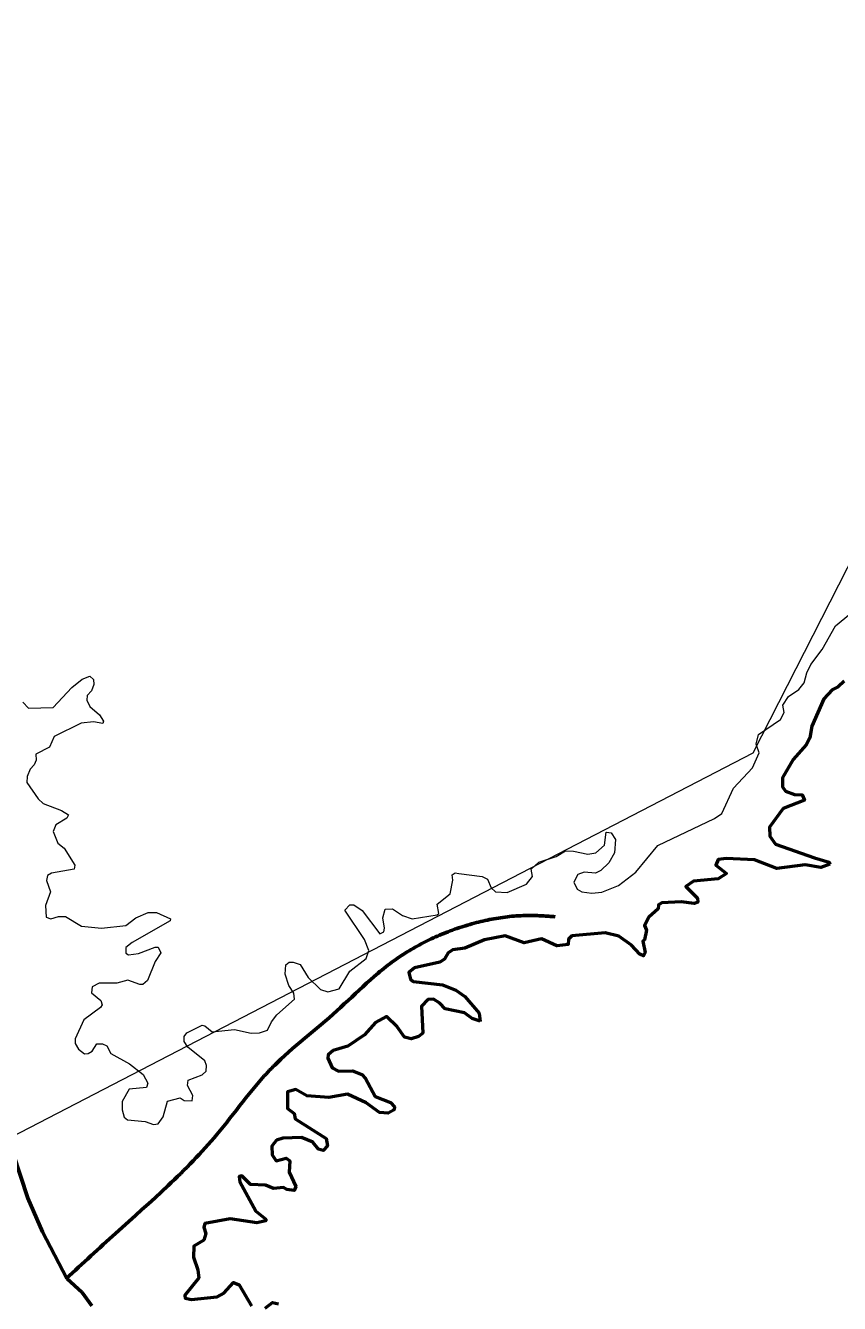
# Model space of a CAD drawing. Extents: x 553962 to 842807, y 8883888 to 9032388.
# Drawn here: x 800319 to 801153, y 9018103 to 9019412 of the extents above; entities that cross this region are included whole.
import ezdxf

# ---------------------------------------------------------------- set-up
doc = ezdxf.new("R2010")
doc.units = 0
doc.header["$LTSCALE"] = 200
doc.linetypes.add('LONG_DASH_SHORT_DASH', pattern=[9.9, 6, -1.2, 1.5, -1.2])
for name, color, linetype, lineweight in [('25', 7, 'Continuous', 13), ('28', 7, 'Continuous', 53), ('7', 7, 'Continuous', 90), ('8', 7, 'Continuous', 13)]:
    doc.layers.add(name, color=color, linetype=linetype, lineweight=lineweight)

msp = doc.modelspace()

# ---------------------------------------------------------------- linework, layer by layer
at = {"layer": '25'}
for points in [[(800914.3, 9018585.5), (800919.1, 9018584.8), (800923.6, 9018577.9), (800922.3, 9018564.4), (800916.8, 9018554.1), (800908.4, 9018546.2), (800903, 9018543.4), (800891.5, 9018544.4), (800885, 9018542.1), (800880.7, 9018534.2), (800884.3, 9018527.2), (800889, 9018524.5), (800899.2, 9018523), (800909.5, 9018523.9), (800926.4, 9018530.8), (800944.4, 9018544.6), (800967, 9018571.8), (801025.1, 9018599.4), (801032.6, 9018604.5), (801044.5, 9018630.5), (801063.8, 9018651.5), (801070.8, 9018666.8), (801067.8, 9018675.5), (801070.2, 9018685.5), (801092.7, 9018700.8), (801096.3, 9018708), (801095, 9018715.6), (801100.8, 9018724.6), (801111.4, 9018731.8), (801116.9, 9018738.6), (801119.5, 9018748.8), (801123.7, 9018757.2), (801135.2, 9018772.6), (801149, 9018796.8), (801164.3, 9018809.7)], [(800914.3, 9018585.5), (800919.1, 9018584.8), (800923.6, 9018577.9), (800922.3, 9018564.4), (800916.8, 9018554.1), (800908.4, 9018546.2), (800903, 9018543.4), (800891.5, 9018544.4), (800885, 9018542.1), (800880.7, 9018534.2), (800884.3, 9018527.2), (800889, 9018524.5), (800899.2, 9018523), (800909.5, 9018523.9), (800926.4, 9018530.8), (800944.4, 9018544.6), (800967, 9018571.8), (801025.1, 9018599.4), (801032.6, 9018604.5), (801044.5, 9018630.5), (801063.8, 9018651.5), (801070.8, 9018666.8), (801067.8, 9018675.5), (801070.2, 9018685.5), (801092.7, 9018700.8), (801096.3, 9018708), (801095, 9018715.6), (801100.8, 9018724.6), (801111.4, 9018731.8), (801116.9, 9018738.6), (801119.5, 9018748.8), (801123.7, 9018757.2), (801135.2, 9018772.6), (801149, 9018796.8), (801164.3, 9018809.7)], [(800316.2, 9018718.8), (800322, 9018712.5), (800347.1, 9018713.1), (800366.2, 9018733.7), (800376.8, 9018742.4), (800384.9, 9018745.4), (800388.5, 9018742), (800388.9, 9018736.7), (800386.4, 9018730.3), (800382.1, 9018725.6), (800381.7, 9018720.7), (800384.9, 9018714.3), (800394.8, 9018705.7), (800398.8, 9018699.3), (800398.1, 9018696.9)], [(800316.2, 9018718.8), (800322, 9018712.5), (800347.1, 9018713.1), (800366.2, 9018733.7), (800376.8, 9018742.4), (800384.9, 9018745.4), (800388.5, 9018742), (800388.9, 9018736.7), (800386.4, 9018730.3), (800382.1, 9018725.6), (800381.7, 9018720.7), (800384.9, 9018714.3), (800394.8, 9018705.7), (800398.8, 9018699.3), (800398.1, 9018696.9)], [(801157.7, 9018740.3), (801151.6, 9018734.3), (801145.6, 9018731.3), (801136.9, 9018722), (801124.8, 9018694), (801122.6, 9018682.3), (801118.9, 9018674.8), (801105.4, 9018660), (801094.8, 9018641.3), (801094.6, 9018632), (801097.8, 9018627.5), (801106.9, 9018624.1), (801114.8, 9018623.6), (801117.3, 9018618.2), (801095.2, 9018609.8), (801081.2, 9018590.7), (801081.7, 9018581.4), (801087.6, 9018573.1), (801127.3, 9018559.1), (801142.6, 9018554.6), (801143.1, 9018552.6)], [(801157.7, 9018740.3), (801151.6, 9018734.3), (801145.6, 9018731.3), (801136.9, 9018722), (801124.8, 9018694), (801122.6, 9018682.3), (801118.9, 9018674.8), (801105.4, 9018660), (801094.8, 9018641.3), (801094.6, 9018632), (801097.8, 9018627.5), (801106.9, 9018624.1), (801114.8, 9018623.6), (801117.3, 9018618.2), (801095.2, 9018609.8), (801081.2, 9018590.7), (801081.7, 9018581.4), (801087.6, 9018573.1), (801127.3, 9018559.1), (801142.6, 9018554.6), (801143.1, 9018552.6)], [(800398.1, 9018696.9), (800398.1, 9018696.7), (800388.7, 9018698.6), (800375.8, 9018697.2), (800348.2, 9018683.6), (800343.3, 9018672.5), (800329.5, 9018665.5), (800329.7, 9018659.3), (800327.7, 9018654.5), (800323.7, 9018650.1), (800320.7, 9018642.6), (800320.3, 9018636.5), (800331.8, 9018619.6), (800336.9, 9018614.7), (800355.8, 9018607.7), (800363, 9018603.3), (800361.1, 9018599.8), (800350, 9018593), (800347.1, 9018586.1), (800352.1, 9018574.2), (800358.6, 9018569.2), (800369.4, 9018551.5), (800368.6, 9018547.7), (800345.6, 9018543.6), (800341.3, 9018541.2), (800340.5, 9018535.9), (800344.3, 9018524.5), (800339.2, 9018510.3), (800339.9, 9018498.3), (800344.7, 9018496.8), (800352.5, 9018499.2), (800360, 9018499.2), (800376.2, 9018489.2), (800396.6, 9018487.1), (800421.8, 9018489.8), (800431.9, 9018497.7), (800444.6, 9018503), (800444.6, 9018503), (800453.1, 9018503), (800467.3, 9018496.8), (800467.2, 9018494.5), (800428.2, 9018472.4), (800421.7, 9018467.3), (800421.7, 9018461.6), (800424.4, 9018459.9), (800434.8, 9018461.2), (800451.7, 9018467.7), (800454.8, 9018467.5), (800457.7, 9018462), (800451.6, 9018453.1), (800443.9, 9018433.5), (800439, 9018429.5), (800435.9, 9018429.3), (800423.8, 9018434), (800412.3, 9018430.6), (800394.4, 9018430.8), (800387.2, 9018427.1), (800386.4, 9018420.8), (800396.2, 9018412.9), (800397.4, 9018408.7), (800395.7, 9018405.9), (800378.7, 9018393.2), (800369.8, 9018373.8), (800369.8, 9018368.9), (800373, 9018363.1), (800379.2, 9018358.3), (800383, 9018358.6), (800387.2, 9018361.1), (800392.1, 9018368.5), (800397.8, 9018368.5), (800402.1, 9018366.4), (800406.4, 9018358.6), (800425.5, 9018348.1), (800439.3, 9018337.1), (800444.3, 9018328.4), (800442.7, 9018323.7), (800425.1, 9018322), (800418, 9018309.5), (800417.8, 9018301), (800419.8, 9018293.5), (800423.4, 9018290.8), (800441.5, 9018289.1), (800450.1, 9018286.1), (800454.9, 9018286.5), (800460.1, 9018293.8), (800464.4, 9018309.9), (800477.2, 9018313.3), (800481.6, 9018310.6), (800489.8, 9018310.3), (800490.2, 9018315.5), (800485, 9018325.8), (800485.6, 9018331.3), (800499.8, 9018336.7), (800504.1, 9018340.7), (800504.5, 9018346.4), (800502.8, 9018351.3), (800485.2, 9018365.3), (800481.3, 9018371.1), (800481.3, 9018376), (800484.1, 9018379.8), (800499.8, 9018387.7)], [(800398.1, 9018696.9), (800398.1, 9018696.7), (800388.7, 9018698.6), (800375.8, 9018697.2), (800348.2, 9018683.6), (800343.3, 9018672.5), (800329.5, 9018665.5), (800329.7, 9018659.3), (800327.7, 9018654.5), (800323.7, 9018650.1), (800320.7, 9018642.6), (800320.3, 9018636.5), (800331.8, 9018619.6), (800336.9, 9018614.7), (800355.8, 9018607.7), (800363, 9018603.3), (800361.1, 9018599.8), (800350, 9018593), (800347.1, 9018586.1), (800352.1, 9018574.2), (800358.6, 9018569.2), (800369.4, 9018551.5), (800368.6, 9018547.7), (800345.6, 9018543.6), (800341.3, 9018541.2), (800340.5, 9018535.9), (800344.3, 9018524.5), (800339.2, 9018510.3), (800339.9, 9018498.3), (800344.7, 9018496.8), (800352.5, 9018499.2), (800360, 9018499.2), (800376.2, 9018489.2), (800396.6, 9018487.1), (800421.8, 9018489.8), (800431.9, 9018497.7), (800444.6, 9018503), (800444.6, 9018503), (800453.1, 9018503), (800467.3, 9018496.8), (800467.2, 9018494.5), (800428.2, 9018472.4), (800421.7, 9018467.3), (800421.7, 9018461.6), (800424.4, 9018459.9), (800434.8, 9018461.2), (800451.7, 9018467.7), (800454.8, 9018467.5), (800457.7, 9018462), (800451.6, 9018453.1), (800443.9, 9018433.5), (800439, 9018429.5), (800435.9, 9018429.3), (800423.8, 9018434), (800412.3, 9018430.6), (800394.4, 9018430.8), (800387.2, 9018427.1), (800386.4, 9018420.8), (800396.2, 9018412.9), (800397.4, 9018408.7), (800395.7, 9018405.9), (800378.7, 9018393.2), (800369.8, 9018373.8), (800369.8, 9018368.9), (800373, 9018363.1), (800379.2, 9018358.3), (800383, 9018358.6), (800387.2, 9018361.1), (800392.1, 9018368.5), (800397.8, 9018368.5), (800402.1, 9018366.4), (800406.4, 9018358.6), (800425.5, 9018348.1), (800439.3, 9018337.1), (800444.3, 9018328.4), (800442.7, 9018323.7), (800425.1, 9018322), (800418, 9018309.5), (800417.8, 9018301), (800419.8, 9018293.5), (800423.4, 9018290.8), (800441.5, 9018289.1), (800450.1, 9018286.1), (800454.9, 9018286.5), (800460.1, 9018293.8), (800464.4, 9018309.9), (800477.2, 9018313.3), (800481.6, 9018310.6), (800489.8, 9018310.3), (800490.2, 9018315.5), (800485, 9018325.8), (800485.6, 9018331.3), (800499.8, 9018336.7), (800504.1, 9018340.7), (800504.5, 9018346.4), (800502.8, 9018351.3), (800485.2, 9018365.3), (800481.3, 9018371.1), (800481.3, 9018376), (800484.1, 9018379.8), (800499.8, 9018387.7)], [(800763.1, 9018543.3), (800787, 9018540.2), (800792.3, 9018537.4), (800796.2, 9018528.5), (800800.6, 9018524.5), (800812.4, 9018523.8), (800832.2, 9018532.1), (800838.6, 9018540.2), (800837, 9018547.6), (800844.8, 9018554.8), (800862.6, 9018560.4), (800872.2, 9018566.3), (800880.5, 9018566.1), (800895, 9018562.9), (800903.4, 9018564.4), (800912.1, 9018572.2), (800913.9, 9018585.5), (800914.3, 9018585.5)], [(800763.1, 9018543.3), (800787, 9018540.2), (800792.3, 9018537.4), (800796.2, 9018528.5), (800800.6, 9018524.5), (800812.4, 9018523.8), (800832.2, 9018532.1), (800838.6, 9018540.2), (800837, 9018547.6), (800844.8, 9018554.8), (800862.6, 9018560.4), (800872.2, 9018566.3), (800880.5, 9018566.1), (800895, 9018562.9), (800903.4, 9018564.4), (800912.1, 9018572.2), (800913.9, 9018585.5), (800914.3, 9018585.5)], [(801143.1, 9018552.6), (801133.8, 9018549.3), (801118, 9018551.9), (801088.7, 9018548.2), (801065.8, 9018557.2), (801036.8, 9018558.4), (801028.7, 9018557.4), (801026.2, 9018551.5), (801037.4, 9018543.1), (801028.7, 9018537.8), (801003.3, 9018535.3), (800995.6, 9018529.8), (801007.5, 9018517.9), (801007.7, 9018513.6), (801004, 9018512.3), (800990.9, 9018514), (800971, 9018513.2), (800967.6, 9018510.9), (800967.1, 9018506.8), (800957.6, 9018498.3), (800953.3, 9018489.8), (800955.2, 9018484.9), (800953.1, 9018475), (800951.4, 9018473.7), (800953.8, 9018462.2), (800952.3, 9018458.8), (800952.3, 9018458.8)], [(801143.1, 9018552.6), (801133.8, 9018549.3), (801118, 9018551.9), (801088.7, 9018548.2), (801065.8, 9018557.2), (801036.8, 9018558.4), (801028.7, 9018557.4), (801026.2, 9018551.5), (801037.4, 9018543.1), (801028.7, 9018537.8), (801003.3, 9018535.3), (800995.6, 9018529.8), (801007.5, 9018517.9), (801007.7, 9018513.6), (801004, 9018512.3), (800990.9, 9018514), (800971, 9018513.2), (800967.6, 9018510.9), (800967.1, 9018506.8), (800957.6, 9018498.3), (800953.3, 9018489.8), (800955.2, 9018484.9), (800953.1, 9018475), (800951.4, 9018473.7), (800953.8, 9018462.2), (800952.3, 9018458.8), (800952.3, 9018458.8)], [(800499.8, 9018387.7), (800502.8, 9018387.2), (800510, 9018380.9), (800533, 9018383.4), (800550, 9018379.4), (800558.5, 9018379.8), (800566.9, 9018382.5), (800570.8, 9018391.3), (800576.5, 9018398.3), (800594.5, 9018414.4), (800593.7, 9018420.4), (800588.6, 9018428.4), (800584.8, 9018439.9), (800585.6, 9018449.4), (800589.1, 9018452.2), (800593.3, 9018452.4), (800600.5, 9018449.9), (800608.4, 9018436.5), (800621.3, 9018424.2), (800628.6, 9018421.9), (800640.2, 9018424.8), (800651.3, 9018442.9), (800668, 9018456), (800670.6, 9018464.1), (800666.4, 9018475.5), (800646.2, 9018505.4), (800651.3, 9018511.1), (800655.3, 9018511.1), (800663.8, 9018505.1), (800682.1, 9018481.4), (800686.1, 9018483.5), (800686.9, 9018487.2), (800685.1, 9018497.7), (800687.6, 9018506.6), (800694.8, 9018506.8), (800705.1, 9018500.2), (800715.2, 9018496.6), (800740.8, 9018500.7), (800740.8, 9018500.7), (800742.4, 9018502.2), (800740.7, 9018511.7), (800753.9, 9018522.3), (800756.8, 9018536.3), (800756.1, 9018541.9), (800759.2, 9018543.8), (800763.1, 9018543.3)], [(800499.8, 9018387.7), (800502.8, 9018387.2), (800510, 9018380.9), (800533, 9018383.4), (800550, 9018379.4), (800558.5, 9018379.8), (800566.9, 9018382.5), (800570.8, 9018391.3), (800576.5, 9018398.3), (800594.5, 9018414.4), (800593.7, 9018420.4), (800588.6, 9018428.4), (800584.8, 9018439.9), (800585.6, 9018449.4), (800589.1, 9018452.2), (800593.3, 9018452.4), (800600.5, 9018449.9), (800608.4, 9018436.5), (800621.3, 9018424.2), (800628.6, 9018421.9), (800640.2, 9018424.8), (800651.3, 9018442.9), (800668, 9018456), (800670.6, 9018464.1), (800666.4, 9018475.5), (800646.2, 9018505.4), (800651.3, 9018511.1), (800655.3, 9018511.1), (800663.8, 9018505.1), (800682.1, 9018481.4), (800686.1, 9018483.5), (800686.9, 9018487.2), (800685.1, 9018497.7), (800687.6, 9018506.6), (800694.8, 9018506.8), (800705.1, 9018500.2), (800715.2, 9018496.6), (800740.8, 9018500.7), (800740.8, 9018500.7), (800742.4, 9018502.2), (800740.7, 9018511.7), (800753.9, 9018522.3), (800756.8, 9018536.3), (800756.1, 9018541.9), (800759.2, 9018543.8), (800763.1, 9018543.3)], [(800952.3, 9018458.8), (800948.5, 9018460.5), (800940, 9018469.6), (800926.8, 9018479), (800912.8, 9018482.2), (800878.8, 9018479.4), (800875.2, 9018476), (800875, 9018470.5), (800863.5, 9018469), (800863.5, 9018469), (800847.7, 9018476.2), (800829.9, 9018472), (800810.4, 9018479.4), (800789.1, 9018475), (800769.2, 9018466.5), (800756.8, 9018465), (800752, 9018462), (800748.3, 9018455.2), (800743.3, 9018452.3), (800717.6, 9018446.4), (800711.6, 9018441.8), (800713.5, 9018434.8), (800716.2, 9018432.5), (800746.2, 9018429.1), (800759.8, 9018423.6), (800769, 9018417), (800783.7, 9018400), (800784.7, 9018391.8)], [(800952.3, 9018458.8), (800948.5, 9018460.5), (800940, 9018469.6), (800926.8, 9018479), (800912.8, 9018482.2), (800878.8, 9018479.4), (800875.2, 9018476), (800875, 9018470.5), (800863.5, 9018469), (800863.5, 9018469), (800847.7, 9018476.2), (800829.9, 9018472), (800810.4, 9018479.4), (800789.1, 9018475), (800769.2, 9018466.5), (800756.8, 9018465), (800752, 9018462), (800748.3, 9018455.2), (800743.3, 9018452.3), (800717.6, 9018446.4), (800711.6, 9018441.8), (800713.5, 9018434.8), (800716.2, 9018432.5), (800746.2, 9018429.1), (800759.8, 9018423.6), (800769, 9018417), (800783.7, 9018400), (800784.7, 9018391.8)], [(800784.7, 9018391.8), (800784.7, 9018391.8), (800776.5, 9018394.6), (800768.7, 9018400.2), (800748.8, 9018404.4), (800743.3, 9018410.4), (800737.1, 9018414.2), (800731.1, 9018414), (800724.6, 9018407.2), (800726, 9018379.6), (800721.6, 9018376), (800714, 9018373.8), (800707.1, 9018375.6), (800699.9, 9018386), (800688.8, 9018396.6), (800677.6, 9018390.4), (800666.4, 9018377.9), (800649.3, 9018366.2), (800634, 9018361.7), (800629, 9018357.5), (800628.6, 9018353.9), (800633.2, 9018344.1), (800639.6, 9018340.5), (800654, 9018340.9), (800663.4, 9018337.1), (800667.2, 9018333.2), (800677.2, 9018314.8), (800692.9, 9018308.4), (800696.9, 9018304.2), (800696.5, 9018301), (800690.6, 9018297.4), (800681.5, 9018298.2), (800668, 9018308.2), (800648.9, 9018316.9), (800629.8, 9018313.7), (800607.1, 9018315.4), (800595.8, 9018321.8), (800587.3, 9018319.4), (800587.2, 9018302.4), (800594.3, 9018297.3), (800595.1, 9018291.6), (800627, 9018271.5), (800628.5, 9018264.1), (800623.9, 9018259.2), (800619, 9018260.6), (800613.2, 9018267.7), (800601.8, 9018272.7), (800582.7, 9018272.1), (800576.1, 9018269.8), (800571.4, 9018263.6), (800571.7, 9018255), (800575.9, 9018248.7), (800586, 9018251.3), (800589.9, 9018248.7), (800589.2, 9018237), (800595.8, 9018222.4), (800594.3, 9018218.4), (800586.5, 9018219.2), (800583.2, 9018221.5), (800572.9, 9018220.3), (800564.8, 9018223.9), (800549.6, 9018224.3), (800540.6, 9018233.2), (800537.7, 9018232.6), (800538.5, 9018227.1), (800554.8, 9018197), (800565.2, 9018188.9), (800565, 9018187.2), (800555.9, 9018185.2), (800528.7, 9018189.2), (800502.6, 9018184.6), (800501.5, 9018180.8), (800503.8, 9018174.4), (800501.5, 9018167.4), (800491.3, 9018161.4), (800490.9, 9018149.9), (800495.6, 9018136.9), (800496.4, 9018128.9), (800482, 9018111.1), (800482.6, 9018107.9), (800488.8, 9018106.8), (800515.3, 9018109.4), (800522, 9018113.1), (800532.1, 9018124.2), (800532.1, 9018124.2), (800537.9, 9018121.8), (800550.4, 9018100.2)], [(800784.7, 9018391.8), (800784.7, 9018391.8), (800776.5, 9018394.6), (800768.7, 9018400.2), (800748.8, 9018404.4), (800743.3, 9018410.4), (800737.1, 9018414.2), (800731.1, 9018414), (800724.6, 9018407.2), (800726, 9018379.6), (800721.6, 9018376), (800714, 9018373.8), (800707.1, 9018375.6), (800699.9, 9018386), (800688.8, 9018396.6), (800677.6, 9018390.4), (800666.4, 9018377.9), (800649.3, 9018366.2), (800634, 9018361.7), (800629, 9018357.5), (800628.6, 9018353.9), (800633.2, 9018344.1), (800639.6, 9018340.5), (800654, 9018340.9), (800663.4, 9018337.1), (800667.2, 9018333.2), (800677.2, 9018314.8), (800692.9, 9018308.4), (800696.9, 9018304.2), (800696.5, 9018301), (800690.6, 9018297.4), (800681.5, 9018298.2), (800668, 9018308.2), (800648.9, 9018316.9), (800629.8, 9018313.7), (800607.1, 9018315.4), (800595.8, 9018321.8), (800587.3, 9018319.4), (800587.2, 9018302.4), (800594.3, 9018297.3), (800595.1, 9018291.6), (800627, 9018271.5), (800628.5, 9018264.1), (800623.9, 9018259.2), (800619, 9018260.6), (800613.2, 9018267.7), (800601.8, 9018272.7), (800582.7, 9018272.1), (800576.1, 9018269.8), (800571.4, 9018263.6), (800571.7, 9018255), (800575.9, 9018248.7), (800586, 9018251.3), (800589.9, 9018248.7), (800589.2, 9018237), (800595.8, 9018222.4), (800594.3, 9018218.4), (800586.5, 9018219.2), (800583.2, 9018221.5), (800572.9, 9018220.3), (800564.8, 9018223.9), (800549.6, 9018224.3), (800540.6, 9018233.2), (800537.7, 9018232.6), (800538.5, 9018227.1), (800554.8, 9018197), (800565.2, 9018188.9), (800565, 9018187.2), (800555.9, 9018185.2), (800528.7, 9018189.2), (800502.6, 9018184.6), (800501.5, 9018180.8), (800503.8, 9018174.4), (800501.5, 9018167.4), (800491.3, 9018161.4), (800490.9, 9018149.9), (800495.6, 9018136.9), (800496.4, 9018128.9), (800482, 9018111.1), (800482.6, 9018107.9), (800488.8, 9018106.8), (800515.3, 9018109.4), (800522, 9018113.1), (800532.1, 9018124.2), (800532.1, 9018124.2), (800537.9, 9018121.8), (800550.4, 9018100.2)], [(800564.4, 9018097.7), (800572, 9018103.4), (800578, 9018102.1)], [(800564.4, 9018097.7), (800572, 9018103.4), (800578, 9018102.1)]]:
    msp.add_lwpolyline(points, dxfattribs=at)
at = {"layer": '28'}
for points in [[(801157.7, 9018740.3), (801151.6, 9018734.3), (801145.6, 9018731.3), (801136.9, 9018722), (801124.8, 9018694), (801122.6, 9018682.3), (801118.9, 9018674.8), (801105.4, 9018660), (801094.8, 9018641.3), (801094.6, 9018632), (801097.8, 9018627.5), (801106.9, 9018624.1), (801114.8, 9018623.6), (801117.3, 9018618.2), (801095.2, 9018609.8), (801081.2, 9018590.7), (801081.7, 9018581.4), (801087.6, 9018573.1), (801127.3, 9018559.1), (801142.6, 9018554.6), (801143.1, 9018552.6)], [(801143.1, 9018552.6), (801133.8, 9018549.3), (801118, 9018551.9), (801088.7, 9018548.2), (801065.8, 9018557.2), (801036.8, 9018558.4), (801028.7, 9018557.4), (801026.2, 9018551.5), (801037.4, 9018543.1), (801028.7, 9018537.8), (801003.3, 9018535.3), (800995.6, 9018529.8), (801007.5, 9018517.9), (801007.7, 9018513.6), (801004, 9018512.3), (800990.9, 9018514), (800971, 9018513.2), (800967.6, 9018510.9), (800967.1, 9018506.8), (800957.6, 9018498.3), (800953.3, 9018489.8), (800955.2, 9018484.9), (800953.1, 9018475), (800951.4, 9018473.7), (800953.8, 9018462.2), (800952.3, 9018458.8), (800952.3, 9018458.8)], [(800952.3, 9018458.8), (800948.5, 9018460.5), (800940, 9018469.6), (800926.8, 9018479), (800912.8, 9018482.2), (800878.8, 9018479.4), (800875.2, 9018476), (800875, 9018470.5), (800863.5, 9018469), (800863.5, 9018469), (800847.7, 9018476.2), (800829.9, 9018472), (800810.4, 9018479.4), (800789.1, 9018475), (800769.2, 9018466.5), (800756.8, 9018465), (800752, 9018462), (800748.3, 9018455.2), (800743.3, 9018452.3), (800717.6, 9018446.4), (800711.6, 9018441.8), (800713.5, 9018434.8), (800716.2, 9018432.5), (800746.2, 9018429.1), (800759.8, 9018423.6), (800769, 9018417), (800783.7, 9018400), (800784.7, 9018391.8)], [(800784.7, 9018391.8), (800784.7, 9018391.8), (800776.5, 9018394.6), (800768.7, 9018400.2), (800748.8, 9018404.4), (800743.3, 9018410.4), (800737.1, 9018414.2), (800731.1, 9018414), (800724.6, 9018407.2), (800726, 9018379.6), (800721.6, 9018376), (800714, 9018373.8), (800707.1, 9018375.6), (800699.9, 9018386), (800688.8, 9018396.6), (800677.6, 9018390.4), (800666.4, 9018377.9), (800649.3, 9018366.2), (800634, 9018361.7), (800629, 9018357.5), (800628.6, 9018353.9), (800633.2, 9018344.1), (800639.6, 9018340.5), (800654, 9018340.9), (800663.4, 9018337.1), (800667.2, 9018333.2), (800677.2, 9018314.8), (800692.9, 9018308.4), (800696.9, 9018304.2), (800696.5, 9018301), (800690.6, 9018297.4), (800681.5, 9018298.2), (800668, 9018308.2), (800648.9, 9018316.9), (800629.8, 9018313.7), (800607.1, 9018315.4), (800595.8, 9018321.8), (800587.3, 9018319.4), (800587.2, 9018302.4), (800594.3, 9018297.3), (800595.1, 9018291.6), (800627, 9018271.5), (800628.5, 9018264.1), (800623.9, 9018259.2), (800619, 9018260.6), (800613.2, 9018267.7), (800601.8, 9018272.7), (800582.7, 9018272.1), (800576.1, 9018269.8), (800571.4, 9018263.6), (800571.7, 9018255), (800575.9, 9018248.7), (800586, 9018251.3), (800589.9, 9018248.7), (800589.2, 9018237), (800595.8, 9018222.4), (800594.3, 9018218.4), (800586.5, 9018219.2), (800583.2, 9018221.5), (800572.9, 9018220.3), (800564.8, 9018223.9), (800549.6, 9018224.3), (800540.6, 9018233.2), (800537.7, 9018232.6), (800538.5, 9018227.1), (800554.8, 9018197), (800565.2, 9018188.9), (800565, 9018187.2), (800555.9, 9018185.2), (800528.7, 9018189.2), (800502.6, 9018184.6), (800501.5, 9018180.8), (800503.8, 9018174.4), (800501.5, 9018167.4), (800491.3, 9018161.4), (800490.9, 9018149.9), (800495.6, 9018136.9), (800496.4, 9018128.9), (800482, 9018111.1), (800482.6, 9018107.9), (800488.8, 9018106.8), (800515.3, 9018109.4), (800522, 9018113.1), (800532.1, 9018124.2), (800532.1, 9018124.2), (800537.9, 9018121.8), (800550.4, 9018100.2)], [(800564.4, 9018097.7), (800572, 9018103.4), (800578, 9018102.1)]]:
    msp.add_lwpolyline(points, dxfattribs=at)
at = {"layer": '7', "linetype": 'LONG_DASH_SHORT_DASH', "lineweight": 60}
msp.add_lwpolyline([(800306.1, 9018256.3), (800321.4, 9018210.3), (800336.1, 9018175.8), (800361.2, 9018128.2), (800377, 9018113.7), (800386.9, 9018100.1)], dxfattribs=at)
msp.add_spline([(800360.6, 9018128), (800411.2, 9018174.4), (800515, 9018275.7), (800569, 9018341.5), (800634, 9018398.9), (800696.4, 9018453.7), (800763.1, 9018487.5), (800835.6, 9018500.1), (800861.5, 9018498.9)], degree=3, dxfattribs=at)
at = {"layer": '8'}
msp.add_lwpolyline([(806161, 9014683.5), (805286.1, 9014561), (804109.2, 9015538.2), (803233.2, 9015653.1), (801852.1, 9016894.9), (801230.9, 9016842.4), (800706, 9017157.5), (800216.1, 9016711.1), (800076.1, 9016868.7), (799869.9, 9016834.7), (800123.9, 9017234.1), (800256.2, 9018248.5), (801064.5, 9018666.7), (801600.4, 9019718.2), (803075.9, 9020198.7), (804723.6, 9022148.4), (804807.1, 9023011.8)], dxfattribs=at)

doc.saveas('drawing.dxf')
